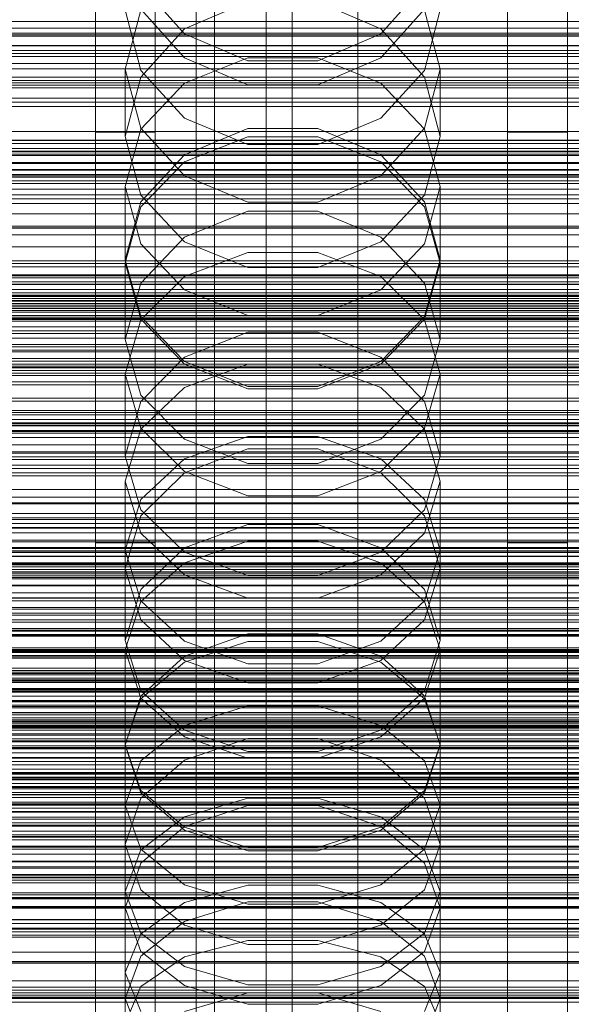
# Model space of a CAD drawing. Header units: millimetres. Extents: x -4395 to 65662, y -65530 to 6847.
# Tile 259 of 656: x -45 to 28, y -34587 to -34456. Entities that reach past the tile are written whole.
import ezdxf

# ---------------------------------------------------------------- set-up
doc = ezdxf.new("R2010")
doc.units = ezdxf.units.MM
for name, color, linetype, lineweight in [('COTAS_O', 1, 'Continuous', 0), ('COTAS_P', 1, 'Continuous', 0), ('frontal_briquetadora', 7, 'Continuous', 0), ('frontal_C01', 7, 'Continuous', 0), ('frontal_C02', 7, 'Continuous', 0), ('frontal_C03', 7, 'Continuous', 0), ('frontal_C04', 7, 'Continuous', 0), ('frontal_C07', 7, 'Continuous', 0), ('frontal_mezcladora', 7, 'Continuous', 0), ('frontal_secador', 7, 'Continuous', 0), ('frontal_tolva', 7, 'Continuous', 0)]:
    doc.layers.add(name, color=color, linetype=linetype, lineweight=lineweight)
doc.dimstyles.new('R19_100', dxfattribs={"dimtxt": 250, "dimasz": 150, "dimexe": 150, "dimexo": 80, "dimgap": 100, "dimtad": 1, "dimtih": 1, "dimtoh": 1, "dimdsep": 46, "dimcen": 0.09, "dimadec": 0, "dimazin": 0, "dimtfac": 1, "dimtdec": 4, "dimtofl": 0, "dimtmove": 0, "dimatfit": 3, "dimfxl": 1, "dimtolj": 1, "dimtzin": 0, "dimarcsym": 0})

# ---------------------------------------------------------------- blocks, each defined once
blk = doc.blocks.new('DIM_R33_44')
at = {"layer": 'COTAS_P'}
for p, q in [((-150, -32200), (550, -32200)), ((550, -32200), (505, -32350)), ((550, -34800), (550, -32200)), ((550, -32200), (595, -32350)), ((550, -34800), (505, -34650)), ((550, -34800), (595, -34650)), ((-150, -34800), (550, -34800))]:
    blk.add_line(p, q, dxfattribs=at)
blk.add_text('2600 P', height=250, rotation=90, dxfattribs=at).set_placement((450, -33500))
blk = doc.blocks.new('DIM_R33_46')
at = {"layer": 'COTAS_O'}
for p, q in [((-650, -33700), (50, -33700)), ((50, -33700), (5, -33850)), ((50, -34900), (50, -33700)), ((50, -33700), (95, -33850)), ((50, -34900), (5, -34750)), ((50, -34900), (95, -34750)), ((-650, -34900), (50, -34900))]:
    blk.add_line(p, q, dxfattribs=at)
blk.add_text('1200 O', height=250, rotation=90, dxfattribs=at).set_placement((-50, -34300))
blk = doc.blocks.new('DIM_R33_47')
at = {"layer": 'COTAS_O'}
for p, q in [((-650, -34200), (-500, -34155)), ((650, -34200), (500, -34155)), ((-650, -34900), (-650, -34200)), ((-650, -34200), (650, -34200)), ((-650, -34200), (-500, -34245)), ((650, -34200), (500, -34245)), ((650, -34900), (650, -34200))]:
    blk.add_line(p, q, dxfattribs=at)
blk.add_text('1300 O', height=250, dxfattribs=at).set_placement((0, -34100))

msp = doc.modelspace()

# ---------------------------------------------------------------- linework, layer by layer
at = {"layer": 'frontal_briquetadora'}
for p, q in [((-23.094, -34457.404), (-28.92, -34450.901)), ((8.92, -34450.901), (3.094, -34457.404)), ((-23.093, -34460.601), (-28.92, -34454.101)), ((-14.674, -34453.127), (-23.094, -34456.734)), ((3.094, -34456.734), (-5.326, -34453.127)), ((8.92, -34454.101), (3.093, -34460.601)), ((-31, -34454.221), (-28.92, -34462.278)), ((-31, -34462.125), (-28.92, -34454.234)), ((8.92, -34462.278), (11, -34454.221)), ((8.92, -34454.234), (11, -34462.125)), ((-23.094, -34456.734), (-28.92, -34463.181)), ((8.92, -34463.18), (3.094, -34456.734)), ((-160, -34457.538), (200, -34457.538)), ((-14.674, -34460.988), (-23.094, -34457.404)), ((3.094, -34457.404), (-5.326, -34460.988)), ((-14.673, -34460.596), (-23.093, -34464.004)), ((-14.673, -34464.208), (-23.093, -34460.601)), ((-5.327, -34460.596), (-14.673, -34460.596)), ((3.093, -34464.004), (-5.327, -34460.596)), ((3.093, -34460.601), (-5.327, -34464.208)), ((200, -34461.368), (-160, -34461.368)), ((-5.326, -34460.988), (-14.674, -34460.988)), ((-31, -34462.125), (-31, -34471.125)), ((-31, -34462.125), (-28.92, -34470.016)), ((-28.92, -34463.181), (-31, -34471.125)), ((-28.92, -34462.278), (-23.094, -34468.668)), ((3.094, -34468.668), (8.92, -34462.278)), ((8.92, -34470.016), (11, -34462.125)), ((11, -34471.125), (8.92, -34463.18)), ((11, -34462.125), (11, -34471.125)), ((-160, -34463.94), (200, -34463.94)), ((-23.093, -34464.004), (-28.92, -34470.145)), ((-5.327, -34464.208), (-14.673, -34464.208)), ((8.92, -34470.145), (3.093, -34464.004)), ((-23.094, -34468.668), (-14.674, -34472.188)), ((-5.326, -34472.188), (3.094, -34468.668)), ((-28.92, -34470.145), (-31, -34477.803)), ((-28.92, -34478.964), (-31, -34471.125)), ((-28.92, -34470.016), (-23.093, -34476.344)), ((-23.094, -34473.572), (-14.674, -34470.06)), ((-23.093, -34474.485), (-14.673, -34471.151)), ((-14.674, -34470.06), (-5.326, -34470.06)), ((-14.673, -34471.151), (-5.327, -34471.151)), ((-5.327, -34471.151), (3.093, -34474.485)), ((-5.326, -34470.06), (3.094, -34473.572)), ((3.093, -34476.344), (8.92, -34470.016)), ((11, -34477.803), (8.92, -34470.145)), ((11, -34471.125), (8.92, -34478.964)), ((-14.674, -34472.188), (-5.326, -34472.188)), ((-28.92, -34479.841), (-23.094, -34473.572)), ((3.094, -34473.572), (8.92, -34479.841)), ((-28.92, -34480.494), (-23.093, -34474.485)), ((3.093, -34474.485), (8.92, -34480.494)), ((-23.093, -34476.344), (-14.673, -34479.856)), ((-5.327, -34479.856), (3.093, -34476.344)), ((-31, -34477.803), (-31, -34487.557)), ((-31, -34477.803), (-28.92, -34485.461)), ((8.92, -34485.461), (11, -34477.803)), ((11, -34477.803), (11, -34487.557)), ((200, -34478.149), (-160, -34478.149)), ((-23.094, -34485.172), (-28.92, -34478.964)), ((8.92, -34478.964), (3.094, -34485.172)), ((-31, -34487.557), (-28.92, -34479.841)), ((-14.673, -34479.856), (-5.327, -34479.856)), ((8.92, -34479.841), (11, -34487.557)), ((-160, -34481.433), (200, -34481.433)), ((-31, -34487.986), (-28.92, -34480.494)), ((-14.674, -34481.091), (-23.094, -34484.534)), ((-5.326, -34481.091), (-14.674, -34481.091)), ((3.094, -34484.534), (-5.326, -34481.091)), ((8.92, -34480.494), (11, -34487.986)), ((-160, -34483.291), (200, -34483.291)), ((-23.094, -34484.534), (-28.92, -34490.676)), ((-28.92, -34485.461), (-23.093, -34491.602)), ((-14.674, -34488.588), (-23.094, -34485.172)), ((3.094, -34485.172), (-5.326, -34488.588)), ((3.093, -34491.602), (8.92, -34485.461)), ((8.92, -34490.676), (3.094, -34484.534)), ((-160, -34485.849), (200, -34485.849)), ((-23.093, -34489.803), (-14.673, -34486.586)), ((-14.673, -34486.586), (-5.327, -34486.586)), ((-5.327, -34486.586), (3.093, -34489.803)), ((-28.92, -34495.158), (-31, -34487.557)), ((-31, -34487.986), (-31, -34498.23)), ((-28.92, -34495.478), (-31, -34487.986)), ((11, -34487.557), (8.92, -34495.158)), ((11, -34487.986), (8.92, -34495.478)), ((11, -34487.986), (11, -34498.23)), ((-5.326, -34488.588), (-14.674, -34488.588)), ((-160, -34489.719), (200, -34489.719)), ((-160, -34489.991), (200, -34489.991)), ((-28.92, -34490.676), (-31, -34498.23)), ((-28.92, -34495.6), (-23.093, -34489.803)), ((3.093, -34489.803), (8.92, -34495.6)), ((11, -34498.23), (8.92, -34490.676)), ((-160, -34492.29), (200, -34492.29)), ((-23.093, -34491.602), (-14.673, -34495.01)), ((-5.327, -34495.01), (3.093, -34491.602)), ((-160, -34493.614), (200, -34493.614)), ((-31, -34502.829), (-28.92, -34495.6)), ((-23.094, -34501.17), (-28.92, -34495.158)), ((-23.093, -34501.486), (-28.92, -34495.478)), ((-14.673, -34495.01), (-5.327, -34495.01)), ((8.92, -34495.478), (3.093, -34501.486)), ((8.92, -34495.158), (3.094, -34501.17)), ((8.92, -34495.6), (11, -34502.829)), ((-14.674, -34497.219), (-23.094, -34500.552)), ((-5.326, -34497.219), (-14.674, -34497.219)), ((3.094, -34500.552), (-5.326, -34497.219)), ((-160, -34498.03), (200, -34498.03)), ((-31, -34498.23), (-28.92, -34505.662)), ((8.92, -34505.662), (11, -34498.23)), ((-23.094, -34500.552), (-28.92, -34506.493)), ((-14.674, -34504.474), (-23.094, -34501.17)), ((-14.673, -34504.82), (-23.093, -34501.486)), ((3.093, -34501.486), (-5.327, -34504.82)), ((3.094, -34501.17), (-5.326, -34504.474)), ((8.92, -34506.493), (3.094, -34500.552)), ((-14.673, -34501.512), (-23.093, -34504.604)), ((-5.327, -34501.512), (-14.673, -34501.512)), ((3.093, -34504.604), (-5.327, -34501.512)), ((-31, -34502.829), (-31, -34513.787)), ((-31, -34502.829), (-28.92, -34510.058)), ((8.92, -34510.058), (11, -34502.829)), ((11, -34502.829), (11, -34513.787)), ((-23.093, -34504.604), (-28.92, -34510.176)), ((-5.326, -34504.474), (-14.674, -34504.474)), ((-5.327, -34504.82), (-14.673, -34504.82)), ((8.92, -34510.176), (3.093, -34504.604)), ((-28.92, -34506.493), (-31, -34513.787)), ((-28.92, -34505.662), (-23.094, -34511.534)), ((3.094, -34511.534), (8.92, -34505.662)), ((11, -34513.787), (8.92, -34506.493)), ((-28.92, -34510.176), (-31, -34517.123)), ((-28.92, -34510.058), (-23.093, -34515.855)), ((3.093, -34515.855), (8.92, -34510.058)), ((11, -34517.123), (8.92, -34510.176)), ((-23.094, -34511.534), (-14.674, -34514.76)), ((-23.093, -34514.166), (-14.673, -34511.161)), ((-14.673, -34511.161), (-5.327, -34511.161)), ((-5.327, -34511.161), (3.093, -34514.166)), ((-5.326, -34514.76), (3.094, -34511.534)), ((-23.094, -34516.027), (-14.674, -34512.811)), ((-14.674, -34512.811), (-5.326, -34512.811)), ((-5.326, -34512.811), (3.094, -34516.027)), ((-28.92, -34520.952), (-31, -34513.787)), ((-28.92, -34519.58), (-23.093, -34514.166)), ((3.093, -34514.166), (8.92, -34519.58)), ((11, -34513.787), (8.92, -34520.952)), ((-23.093, -34515.855), (-14.673, -34519.072)), ((-14.674, -34514.76), (-5.326, -34514.76)), ((-5.327, -34519.072), (3.093, -34515.855)), ((-31, -34517.123), (-31, -34528.769)), ((-31, -34517.123), (-28.92, -34524.071)), ((-28.92, -34521.752), (-23.094, -34516.027)), ((3.094, -34516.027), (8.92, -34521.752)), ((8.92, -34524.071), (11, -34517.123)), ((11, -34517.123), (11, -34528.769)), ((-31, -34526.331), (-28.92, -34519.58)), ((-14.673, -34519.072), (-5.327, -34519.072)), ((8.92, -34519.58), (11, -34526.331)), ((-23.094, -34526.603), (-28.92, -34520.952)), ((8.92, -34520.952), (3.094, -34526.603)), ((-31, -34528.769), (-28.92, -34521.752)), ((8.92, -34521.752), (11, -34528.769)), ((-14.674, -34522.89), (-23.094, -34526.023)), ((-5.326, -34522.89), (-14.674, -34522.89)), ((3.094, -34526.023), (-5.326, -34522.89)), ((-28.92, -34524.071), (-23.093, -34529.643)), ((-23.093, -34528.025), (-14.673, -34525.158)), ((-14.673, -34525.158), (-5.327, -34525.158)), ((-5.327, -34525.158), (3.093, -34528.025)), ((3.093, -34529.643), (8.92, -34524.071)), ((-31, -34526.331), (-31, -34538.419)), ((-28.92, -34533.082), (-31, -34526.331)), ((-23.094, -34526.023), (-28.92, -34531.596)), ((8.92, -34531.596), (3.094, -34526.023)), ((11, -34526.331), (8.92, -34533.082)), ((11, -34526.331), (11, -34538.419)), ((-14.674, -34529.704), (-23.094, -34526.603)), ((3.094, -34526.603), (-5.326, -34529.704)), ((-28.92, -34535.648), (-31, -34528.769)), ((-28.92, -34533.192), (-23.093, -34528.025)), ((3.093, -34528.025), (8.92, -34533.192)), ((11, -34528.769), (8.92, -34535.649)), ((195, -34530), (-195, -34530)), ((-23.093, -34529.643), (-14.673, -34532.735)), ((-5.326, -34529.704), (-14.674, -34529.704)), ((-5.327, -34532.735), (3.093, -34529.643)), ((-28.92, -34531.596), (-31, -34538.419)), ((11, -34538.419), (8.92, -34531.596)), ((-14.673, -34532.735), (-5.327, -34532.735)), ((-31, -34539.635), (-28.92, -34533.192)), ((-23.093, -34538.496), (-28.92, -34533.082)), ((8.92, -34533.082), (3.093, -34538.496)), ((8.92, -34533.192), (11, -34539.635)), ((-23.094, -34541.066), (-28.92, -34535.648)), ((8.92, -34535.649), (3.094, -34541.066)), ((195, -34537), (-195, -34537)), ((-14.674, -34537.508), (-23.094, -34540.51)), ((-5.326, -34537.508), (-14.674, -34537.508)), ((3.094, -34540.51), (-5.326, -34537.508)), ((-31, -34538.419), (-28.92, -34545.1)), ((-14.673, -34541.501), (-23.093, -34538.496)), ((-14.673, -34538.552), (-23.093, -34541.275)), ((-5.327, -34538.552), (-14.673, -34538.552)), ((3.093, -34538.496), (-5.327, -34541.501)), ((3.093, -34541.275), (-5.327, -34538.552)), ((8.92, -34545.1), (11, -34538.419)), ((-31, -34539.635), (-31, -34552.363)), ((-31, -34539.635), (-28.92, -34546.078)), ((-23.094, -34540.51), (-28.92, -34545.844)), ((8.92, -34545.844), (3.094, -34540.51)), ((8.92, -34546.078), (11, -34539.635)), ((11, -34539.635), (11, -34552.363)), ((-23.093, -34541.275), (-28.92, -34546.182)), ((-14.674, -34544.034), (-23.094, -34541.066)), ((-5.327, -34541.501), (-14.673, -34541.501)), ((3.094, -34541.066), (-5.326, -34544.034)), ((8.92, -34546.182), (3.093, -34541.275)), ((-5.326, -34544.034), (-14.674, -34544.034)), ((-28.92, -34545.844), (-31, -34552.363)), ((-28.92, -34546.182), (-31, -34552.301)), ((-28.92, -34545.1), (-23.094, -34550.353)), ((-28.92, -34546.078), (-23.093, -34551.244)), ((3.093, -34551.244), (8.92, -34546.078)), ((3.094, -34550.353), (8.92, -34545.1)), ((11, -34552.363), (8.92, -34545.844)), ((11, -34552.301), (8.92, -34546.182)), ((-23.093, -34549.754), (-14.673, -34547.13)), ((-14.673, -34547.13), (-5.327, -34547.13)), ((-5.327, -34547.13), (3.093, -34549.754)), ((-28.92, -34554.481), (-23.093, -34549.754)), ((3.093, -34549.754), (8.92, -34554.481)), ((-23.094, -34550.353), (-14.674, -34553.23)), ((-23.093, -34551.244), (-14.673, -34554.112)), ((-5.327, -34554.112), (3.093, -34551.244)), ((-5.326, -34553.23), (3.094, -34550.353)), ((-31, -34552.301), (-31, -34565.638)), ((-31, -34552.301), (-28.92, -34558.42)), ((-28.92, -34558.731), (-31, -34552.363)), ((-23.094, -34554.358), (-14.674, -34551.493)), ((-14.674, -34551.493), (-5.326, -34551.493)), ((-5.326, -34551.493), (3.094, -34554.358)), ((8.92, -34558.42), (11, -34552.301)), ((11, -34552.363), (8.92, -34558.731)), ((11, -34552.301), (11, -34565.638)), ((-14.674, -34553.23), (-5.326, -34553.23)), ((-31, -34560.376), (-28.92, -34554.481)), ((-28.92, -34559.44), (-23.094, -34554.358)), ((-14.673, -34554.112), (-5.327, -34554.112)), ((3.094, -34554.358), (8.92, -34559.44)), ((8.92, -34554.481), (11, -34560.376)), ((-28.92, -34558.42), (-23.093, -34563.327)), ((-23.094, -34563.729), (-28.92, -34558.731)), ((3.093, -34563.327), (8.92, -34558.42)), ((8.92, -34558.731), (3.094, -34563.729)), ((-31, -34565.638), (-28.92, -34559.44)), ((-31, -34560.376), (-31, -34574.101)), ((-28.92, -34566.271), (-31, -34560.376)), ((-14.674, -34560.448), (-23.094, -34563.217)), ((-23.093, -34561.918), (-14.673, -34559.449)), ((-5.326, -34560.448), (-14.674, -34560.448)), ((-14.673, -34559.449), (-5.327, -34559.449)), ((-5.327, -34559.449), (3.093, -34561.918)), ((3.094, -34563.217), (-5.326, -34560.448)), ((8.92, -34559.44), (11, -34565.638)), ((11, -34560.376), (8.92, -34566.271)), ((11, -34560.376), (11, -34574.101)), ((-28.92, -34566.366), (-23.093, -34561.918)), ((3.093, -34561.918), (8.92, -34566.366)), ((-23.094, -34563.217), (-28.92, -34568.125)), ((8.92, -34568.125), (3.094, -34563.217)), ((-14.674, -34566.461), (-23.094, -34563.729)), ((-23.093, -34563.327), (-14.673, -34566.05)), ((-5.327, -34566.05), (3.093, -34563.327)), ((3.094, -34563.729), (-5.326, -34566.461)), ((-28.92, -34571.679), (-31, -34565.638)), ((11, -34565.638), (8.92, -34571.679)), ((-31, -34571.912), (-28.92, -34566.366)), ((-23.093, -34570.998), (-28.92, -34566.271)), ((-5.326, -34566.461), (-14.674, -34566.461)), ((-14.673, -34566.05), (-5.327, -34566.05)), ((8.92, -34566.271), (3.093, -34570.998)), ((8.92, -34566.366), (11, -34571.912)), ((-28.92, -34568.125), (-31, -34574.101)), ((11, -34574.101), (8.92, -34568.125)), ((-14.673, -34573.621), (-23.093, -34570.998)), ((-14.673, -34571.082), (-23.093, -34573.39)), ((-5.327, -34571.082), (-14.673, -34571.082)), ((3.093, -34570.998), (-5.327, -34573.621)), ((3.093, -34573.39), (-5.327, -34571.082)), ((-31, -34571.912), (-31, -34586.193)), ((-31, -34571.912), (-28.92, -34577.459)), ((-23.094, -34576.409), (-28.92, -34571.679)), ((8.92, -34571.679), (3.094, -34576.409)), ((8.92, -34577.459), (11, -34571.912)), ((11, -34571.912), (11, -34586.193)), ((-23.093, -34573.39), (-28.92, -34577.548)), ((-14.674, -34573.305), (-23.094, -34575.925)), ((-5.326, -34573.305), (-14.674, -34573.305)), ((-5.327, -34573.621), (-14.673, -34573.621)), ((3.094, -34575.925), (-5.326, -34573.305)), ((8.92, -34577.548), (3.093, -34573.39)), ((-31, -34574.101), (-28.92, -34579.916)), ((8.92, -34579.916), (11, -34574.101)), ((-23.094, -34575.925), (-28.92, -34580.562)), ((-14.674, -34578.991), (-23.094, -34576.409)), ((3.094, -34576.409), (-5.326, -34578.991)), ((8.92, -34580.562), (3.094, -34575.925)), ((-28.92, -34577.548), (-31, -34582.734)), ((-28.92, -34577.459), (-23.093, -34581.907)), ((3.093, -34581.907), (8.92, -34577.459)), ((11, -34582.734), (8.92, -34577.548)), ((-23.093, -34580.641), (-14.673, -34578.443)), ((-5.326, -34578.991), (-14.674, -34578.991)), ((-14.673, -34578.443), (-5.327, -34578.443)), ((-5.327, -34578.443), (3.093, -34580.641)), ((195, -34580), (-195, -34580)), ((-28.92, -34579.916), (-23.094, -34584.461)), ((3.094, -34584.461), (8.92, -34579.916)), ((-28.92, -34580.562), (-31, -34586.193)), ((-28.92, -34584.6), (-23.093, -34580.641)), ((3.093, -34580.641), (8.92, -34584.6)), ((11, -34586.193), (8.92, -34580.562)), ((-31, -34582.734), (-31, -34597.535)), ((-31, -34582.734), (-28.92, -34587.919)), ((-23.093, -34581.907), (-14.673, -34584.376)), ((-5.327, -34584.376), (3.093, -34581.907)), ((8.92, -34587.919), (11, -34582.734)), ((11, -34582.734), (11, -34597.535)), ((-31, -34589.538), (-28.92, -34584.6)), ((-23.094, -34584.461), (-14.674, -34586.939)), ((-23.094, -34587.908), (-14.674, -34585.444)), ((-14.674, -34585.444), (-5.326, -34585.444)), ((-14.673, -34584.376), (-5.327, -34584.376)), ((-5.326, -34586.939), (3.094, -34584.461)), ((-5.326, -34585.444), (3.094, -34587.908)), ((8.92, -34584.6), (11, -34589.538)), ((-28.92, -34591.656), (-31, -34586.193)), ((-14.674, -34586.939), (-5.326, -34586.939)), ((11, -34586.193), (8.92, -34591.656))]:
    msp.add_line(p, q, dxfattribs=at)
at = {"layer": 'frontal_C01'}
for p, q in [((0, -34471.612), (0, -34196.607)), ((0, -34202.366), (0, -34477.371)), ((0, -34471.612), (-130, -34471.612)), ((0, -34746.617), (0, -34471.612)), ((130, -34471.612), (0, -34471.612)), ((-130, -34476.346), (130, -34476.346)), ((-130, -34477.051), (130, -34477.051)), ((-130, -34477.371), (0, -34477.371)), ((-130, -34477.371), (130, -34477.371)), ((0, -34477.371), (0, -34752.376)), ((0, -34477.371), (130, -34477.371)), ((-130, -34479.438), (130, -34479.438)), ((-130, -34480.057), (130, -34480.057)), ((-130, -34483.346), (130, -34483.346)), ((-130, -34484.22), (130, -34484.22)), ((-130, -34488.506), (130, -34488.506)), ((-130, -34489.577), (130, -34489.577)), ((-148, -34492.741), (148, -34492.741)), ((-148, -34492.991), (148, -34492.991)), ((-148, -34493.104), (148, -34493.104)), ((-148, -34493.837), (148, -34493.837)), ((-148, -34494.056), (148, -34494.056)), ((130, -34494.569), (-130, -34494.569)), ((-148, -34495.221), (148, -34495.221)), ((-148, -34495.531), (148, -34495.531)), ((-130, -34495.763), (130, -34495.763)), ((-148, -34497.05), (148, -34497.05)), ((-148, -34497.429), (148, -34497.429)), ((148, -34499.198), (-148, -34499.198)), ((-148, -34499.621), (148, -34499.621)), ((-130, -34501.12), (130, -34501.12)), ((-148, -34501.519), (148, -34501.519)), ((-148, -34501.957), (148, -34501.957)), ((-130, -34502.356), (130, -34502.356)), ((-148, -34503.855), (148, -34503.855)), ((-148, -34504.278), (148, -34504.278)), ((-148, -34506.047), (148, -34506.047)), ((-148, -34506.427), (148, -34506.427)), ((-148, -34507.945), (148, -34507.945)), ((-130, -34507.713), (130, -34507.713)), ((-148, -34508.255), (148, -34508.255)), ((-130, -34508.907), (130, -34508.907)), ((-148, -34509.421), (148, -34509.421)), ((-148, -34509.64), (148, -34509.64)), ((-148, -34510.372), (148, -34510.372)), ((-148, -34510.486), (148, -34510.486)), ((-148, -34510.735), (148, -34510.735)), ((-130, -34513.899), (130, -34513.899)), ((-130, -34514.97), (130, -34514.97)), ((-550, -34518.24), (550, -34518.24)), ((-130, -34519.256), (130, -34519.256)), ((-130, -34520.13), (130, -34520.13)), ((-550, -34522.24), (550, -34522.24)), ((-130, -34523.42), (130, -34523.42)), ((-130, -34524.038), (130, -34524.038)), ((-130, -34526.105), (130, -34526.105)), ((-130, -34526.425), (130, -34526.425)), ((-130, -34527.131), (130, -34527.131)), ((-425, -34561.339), (425, -34561.339)), ((425, -34572.851), (-425, -34572.851)), ((425, -34575.677), (-425, -34575.677))]:
    msp.add_line(p, q, dxfattribs=at)
at = {"layer": 'frontal_C02'}
for p, q in [((0, -34521.432), (0, -34230.937)), ((0, -34236.667), (0, -34527.162)), ((-311.15, -34458.959), (311.15, -34458.959)), ((-311.15, -34460.426), (311.15, -34460.426)), ((-311.15, -34463.207), (311.15, -34463.207)), ((-311.15, -34464.244), (311.15, -34464.244)), ((-311.15, -34465.992), (311.15, -34465.992)), ((-311.15, -34466.529), (311.15, -34466.529)), ((-311.15, -34467.125), (311.15, -34467.125)), ((0, -34521.432), (-130, -34521.432)), ((0, -34811.926), (0, -34521.432)), ((130, -34521.432), (0, -34521.432)), ((-130, -34526.029), (130, -34526.029)), ((-130, -34526.625), (130, -34526.625)), ((-130, -34527.162), (0, -34527.162)), ((-130, -34527.162), (130, -34527.162)), ((0, -34527.162), (0, -34817.656)), ((0, -34527.162), (130, -34527.162)), ((-130, -34528.91), (130, -34528.91)), ((-130, -34529.948), (130, -34529.948)), ((-130, -34532.729), (130, -34532.729)), ((-130, -34534.196), (130, -34534.196)), ((-130, -34537.82), (130, -34537.82)), ((-130, -34539.616), (130, -34539.616)), ((-148, -34542.415), (148, -34542.415)), ((-148, -34542.626), (148, -34542.626)), ((-148, -34542.817), (148, -34542.817)), ((-148, -34543.436), (148, -34543.436)), ((-148, -34543.804), (148, -34543.804)), ((-148, -34544.789), (148, -34544.789)), ((130, -34543.837), (-130, -34543.837)), ((-148, -34545.309), (148, -34545.309)), ((-130, -34545.841), (130, -34545.841)), ((-148, -34546.593), (148, -34546.593)), ((-148, -34547.23), (148, -34547.23)), ((148, -34548.725), (-148, -34548.725)), ((-148, -34549.435), (148, -34549.435)), ((-148, -34551.04), (148, -34551.04)), ((-130, -34550.37), (130, -34550.37)), ((-148, -34551.775), (148, -34551.775)), ((-130, -34552.445), (130, -34552.445)), ((-148, -34553.38), (148, -34553.38)), ((-148, -34554.09), (148, -34554.09)), ((-148, -34555.585), (148, -34555.585)), ((-148, -34556.222), (148, -34556.222)), ((-148, -34557.506), (148, -34557.506)), ((-148, -34558.026), (148, -34558.026)), ((-130, -34556.974), (130, -34556.974)), ((-148, -34559.011), (148, -34559.011)), ((-130, -34558.978), (130, -34558.978)), ((-148, -34559.379), (148, -34559.379)), ((-148, -34559.998), (148, -34559.998)), ((-148, -34560.189), (148, -34560.189)), ((-148, -34560.4), (148, -34560.4)), ((-130, -34563.199), (130, -34563.199)), ((-130, -34564.995), (130, -34564.995)), ((-130, -34568.62), (130, -34568.62)), ((-130, -34570.087), (130, -34570.087)), ((-130, -34572.868), (130, -34572.868)), ((-130, -34573.905), (130, -34573.905)), ((-130, -34575.653), (130, -34575.653)), ((-130, -34576.19), (130, -34576.19)), ((-130, -34576.786), (130, -34576.786))]:
    msp.add_line(p, q, dxfattribs=at)
at = {"layer": 'frontal_C03'}
for p, q in [((1270, -34455.736), (-1230, -34455.736)), ((1270, -34456.668), (-1230, -34456.668)), ((1270, -34457.334), (-1230, -34457.334)), ((1270, -34457.72), (-1230, -34457.72)), ((-1500, -34459.645), (1540, -34459.645)), ((1540, -34463.645), (-1500, -34463.645)), ((1270, -34471.65), (-1230, -34471.65)), ((1270, -34472.036), (-1230, -34472.036)), ((1270, -34472.703), (-1230, -34472.703)), ((-1230, -34473.635), (1270, -34473.635)), ((1270, -34474.577), (-1230, -34474.577)), ((1270, -34475.509), (-1230, -34475.509)), ((1270, -34476.175), (-1230, -34476.175)), ((1270, -34476.561), (-1230, -34476.561)), ((1270, -34490.491), (-1230, -34490.491)), ((1270, -34490.877), (-1230, -34490.877)), ((1270, -34491.544), (-1230, -34491.544)), ((-1230, -34492.476), (1270, -34492.476)), ((1270, -34493.418), (-1230, -34493.418)), ((1270, -34494.35), (-1230, -34494.35)), ((1270, -34495.016), (-1230, -34495.016)), ((1270, -34495.402), (-1230, -34495.402)), ((1270, -34509.332), (-1230, -34509.332)), ((1270, -34509.718), (-1230, -34509.718)), ((1270, -34510.385), (-1230, -34510.385)), ((-1230, -34511.317), (1270, -34511.317)), ((1270, -34512.259), (-1230, -34512.259)), ((1270, -34513.191), (-1230, -34513.191)), ((1270, -34513.857), (-1230, -34513.857)), ((1270, -34514.243), (-1230, -34514.243)), ((1270, -34523.332), (-1230, -34523.332)), ((1270, -34523.417), (-1230, -34523.417)), ((1270, -34528.032), (-1230, -34528.032)), ((1270, -34528.173), (-1230, -34528.173)), ((1270, -34528.274), (-1230, -34528.274)), ((1270, -34528.559), (-1230, -34528.559)), ((1270, -34529.226), (-1230, -34529.226)), ((-1230, -34530.158), (1270, -34530.158)), ((1270, -34531.1), (-1230, -34531.1)), ((1270, -34532.032), (-1230, -34532.032)), ((1270, -34532.698), (-1230, -34532.698)), ((1270, -34533.084), (-1230, -34533.084)), ((-1500, -34535.645), (1540, -34535.645)), ((1270, -34536.8), (-1230, -34536.8)), ((1270, -34537.163), (-1230, -34537.163)), ((-1500, -34539.645), (1540, -34539.645)), ((1516, -34544.938), (-1476, -34544.938)), ((1516, -34544.965), (-1476, -34544.965)), ((1516, -34546.407), (-1476, -34546.407)), ((1516, -34546.483), (-1476, -34546.483)), ((1270, -34547.014), (-1230, -34547.014)), ((1270, -34547.4), (-1230, -34547.4)), ((1270, -34548.066), (-1230, -34548.066)), ((1270, -34548.303), (-1230, -34548.303)), ((-1230, -34548.73), (1270, -34548.73)), ((1516, -34549.147), (-1476, -34549.147)), ((1516, -34549.26), (-1476, -34549.26)), ((-1230, -34548.999), (1270, -34548.999)), ((1270, -34549.941), (-1230, -34549.941)), ((1270, -34550.873), (-1230, -34550.873)), ((1516, -34552.742), (-1476, -34552.742)), ((1270, -34551.539), (-1230, -34551.539)), ((1270, -34551.925), (-1230, -34551.925)), ((-1476, -34552.875), (1516, -34552.875)), ((1516, -34556.643), (-1476, -34556.643)), ((1516, -34556.777), (-1476, -34556.777)), ((1516, -34560.258), (-1476, -34560.258)), ((1516, -34560.371), (-1476, -34560.371)), ((1270, -34560.788), (-1230, -34560.788)), ((1270, -34561.216), (-1230, -34561.216)), ((1516, -34563.036), (-1476, -34563.036)), ((1516, -34563.112), (-1476, -34563.112)), ((1516, -34564.554), (-1476, -34564.554)), ((1516, -34564.58), (-1476, -34564.58)), ((1270, -34565.855), (-1230, -34565.855)), ((1270, -34566.241), (-1230, -34566.241)), ((1270, -34566.907), (-1230, -34566.907)), ((-1230, -34567.839), (1270, -34567.839)), ((1270, -34568.782), (-1230, -34568.782)), ((1270, -34569.714), (-1230, -34569.714)), ((1270, -34570.38), (-1230, -34570.38)), ((1270, -34570.766), (-1230, -34570.766)), ((1270, -34572.356), (-1230, -34572.356)), ((1270, -34572.718), (-1230, -34572.718)), ((1270, -34581.245), (-1230, -34581.245)), ((1270, -34581.487), (-1230, -34581.487)), ((1270, -34584.696), (-1230, -34584.696)), ((1270, -34585.082), (-1230, -34585.082)), ((1270, -34585.748), (-1230, -34585.748)), ((1270, -34586.101), (-1230, -34586.101)), ((1270, -34586.186), (-1230, -34586.186)), ((-1230, -34586.68), (1270, -34586.68))]:
    msp.add_line(p, q, dxfattribs=at)
at = {"layer": 'frontal_C04'}
for p, q in [((225, -34459.02), (-225, -34459.02)), ((-225, -34460.018), (225, -34460.018)), ((225, -34462.07), (-225, -34462.07)), ((-188, -34470.434), (188, -34470.434)), ((314, -34472.721), (-284, -34472.721)), ((314, -34473.455), (-284, -34473.455)), ((225, -34473.089), (-225, -34473.089)), ((-225, -34473.656), (225, -34473.656)), ((188, -34473.17), (-188, -34473.17)), ((225, -34474.698), (-225, -34474.698)), ((314, -34475.586), (-284, -34475.586)), ((314, -34478.904), (-284, -34478.904)), ((314, -34483.086), (-284, -34483.086)), ((-284, -34487.721), (314, -34487.721)), ((-225, -34487.721), (225, -34487.721)), ((188, -34488.077), (-188, -34488.077)), ((-188, -34490.813), (188, -34490.813)), ((314, -34492.356), (-284, -34492.356)), ((314, -34496.538), (-284, -34496.538)), ((314, -34499.856), (-284, -34499.856)), ((225, -34500.745), (-225, -34500.745)), ((314, -34501.987), (-284, -34501.987)), ((314, -34502.721), (-284, -34502.721)), ((-225, -34501.787), (225, -34501.787)), ((225, -34502.353), (-225, -34502.353)), ((225, -34513.373), (-225, -34513.373)), ((-225, -34515.425), (225, -34515.425)), ((225, -34516.422), (-225, -34516.422)), ((-188, -34520.026), (188, -34520.026)), ((188, -34522.763), (-188, -34522.763)), ((225, -34525.221), (-225, -34525.221)), ((-225, -34528.221), (225, -34528.221)), ((225, -34529.389), (-225, -34529.389)), ((225, -34535.93), (-225, -34535.93)), ((188, -34537.67), (-188, -34537.67)), ((-225, -34539.787), (225, -34539.787)), ((225, -34540.754), (-225, -34540.754)), ((-188, -34540.406), (188, -34540.406)), ((225, -34545.174), (-225, -34545.174)), ((-225, -34549.771), (225, -34549.771)), ((225, -34550.081), (-225, -34550.081)), ((225, -34552.673), (-225, -34552.673)), ((225, -34557.012), (-225, -34557.012)), ((-225, -34557.869), (225, -34557.869)), ((225, -34558.198), (-225, -34558.198)), ((225, -34561.28), (-225, -34561.28)), ((225, -34562.721), (-225, -34562.721)), ((-225, -34563.836), (225, -34563.836)), ((-188, -34569.619), (188, -34569.619)), ((188, -34572.356), (-188, -34572.356))]:
    msp.add_line(p, q, dxfattribs=at)
at = {"layer": 'frontal_C07'}
for p, q in [((-21.531, -35988), (-21.531, -34013.117)), ((-19.094, -34013.117), (-19.094, -35988)), ((-12.206, -34013.117), (-12.206, -35988)), ((-8.733, -35988), (-8.733, -34013.117))]:
    msp.add_line(p, q, dxfattribs=at)
at = {"layer": 'frontal_mezcladora'}
for p, q in [((-35, -34470.534), (-35, -34433.911)), ((-27, -34470.534), (-27, -34433.911)), ((20, -34470.534), (20, -34433.911)), ((28, -34470.534), (28, -34433.911)), ((-420, -34464.602), (240, -34464.602)), ((-35, -34525.346), (-35, -34470.534)), ((-35, -34470.534), (-27, -34470.534)), ((-27, -34525.346), (-27, -34470.534)), ((20, -34525.346), (20, -34470.534)), ((20, -34470.534), (28, -34470.534)), ((28, -34525.346), (28, -34470.534)), ((-420, -34498.893), (240, -34498.893)), ((-35, -34590), (-35, -34525.346)), ((-35, -34525.346), (-27, -34525.346)), ((-27, -34590), (-27, -34525.346)), ((20, -34590), (20, -34525.346)), ((20, -34525.346), (28, -34525.346)), ((28, -34590), (28, -34525.346)), ((-315, -34535), (315, -34535)), ((-420, -34542.102), (240, -34542.102))]:
    msp.add_line(p, q, dxfattribs=at)
at = {"layer": 'frontal_secador'}
for p, q in [((-1250, -34516), (1250, -34516)), ((-1250, -34522), (1250, -34522)), ((-1250, -34525), (1250, -34525)), ((1250, -34526), (-1250, -34526)), ((-1250, -34526.659), (1250, -34526.659)), ((1250, -34529.659), (-1250, -34529.659)), ((-1250, -34531), (1250, -34531)), ((1250, -34534), (-1250, -34534)), ((-1250, -34534.728), (1250, -34534.728)), ((-1250, -34537.588), (1250, -34537.588)), ((1250, -34537.611), (-1250, -34537.611)), ((1250, -34537.728), (-1250, -34537.728)), ((-1250, -34539.387), (1250, -34539.387)), ((1250, -34539.918), (-1250, -34539.918)), ((-1250, -34540), (1250, -34540)), ((1250, -34540.588), (-1250, -34540.588)), ((1250, -34542.387), (-1250, -34542.387)), ((1250, -34543), (-1250, -34543)), ((-1250, -34543.65), (1250, -34543.65)), ((1250, -34544), (-1250, -34544)), ((1250, -34547.382), (-1250, -34547.382)), ((-1250, -34548), (1250, -34548)), ((1250, -34549.689), (-1250, -34549.689)), ((-1250, -34550), (1250, -34550)), ((1250, -34554), (-1250, -34554)), ((1250, -34554.545), (-1250, -34554.545)), ((-1250, -34555), (1250, -34555)), ((1250, -34556), (-1250, -34556)), ((1250, -34556.144), (-1250, -34556.144)), ((1250, -34556.709), (-1250, -34556.709)), ((1250, -34558.686), (-1250, -34558.686)), ((1250, -34560), (-1250, -34560)), ((1320, -34562), (-1320, -34562)), ((1320, -34562.273), (-1320, -34562.273)), ((1320, -34563.072), (-1320, -34563.072)), ((1250, -34562), (-1250, -34562)), ((1320, -34564.343), (-1320, -34564.343)), ((1250, -34564.651), (-1250, -34564.651)), ((1250, -34565.859), (-1250, -34565.859)), ((1320, -34566), (-1320, -34566)), ((-1250, -34566), (1250, -34566)), ((1320, -34567.929), (-1320, -34567.929)), ((-1320, -34570), (1320, -34570)), ((-1250, -34570), (1250, -34570)), ((1320, -34572.071), (-1320, -34572.071)), ((1320, -34574), (-1320, -34574)), ((1250, -34574.141), (-1250, -34574.141)), ((1320, -34575.657), (-1320, -34575.657)), ((1320, -34576.928), (-1320, -34576.928)), ((1320, -34577.727), (-1320, -34577.727)), ((1250, -34577.285), (-1250, -34577.285)), ((1320, -34578), (-1320, -34578)), ((1250, -34578), (-1250, -34578)), ((1250, -34581.314), (-1250, -34581.314)), ((1250, -34583.856), (-1250, -34583.856)), ((1250, -34585.455), (-1250, -34585.455)), ((1250, -34586), (-1250, -34586))]:
    msp.add_line(p, q, dxfattribs=at)
at = {"layer": 'frontal_tolva'}
for p, q in [((-1821.5, -34492), (1821.5, -34492)), ((-1821.5, -34503), (1821.5, -34503))]:
    msp.add_line(p, q, dxfattribs=at)

# ---------------------------------------------------------------- dimensions: what is measured, and where the dimension line sits
at = {"layer": 'COTAS_O'}
for p2, distance, picture, middle in [((-650, -33700), -700, 'DIM_R33_46', (50, -34300)), ((650, -34900), 700, 'DIM_R33_47', (0, -34200))]:
    dim = msp.add_aligned_dim(p1=(-650, -34900), p2=p2, distance=distance, text='<> O', dimstyle='R19_100', dxfattribs=at)
    dim.commit()
    dim.dimension.update_dxf_attribs({"geometry": picture, "text_midpoint": middle})
at = {"layer": 'COTAS_P'}
dim = msp.add_aligned_dim(p1=(-150, -34800), p2=(-150, -32200), distance=-700, text='<> P', dimstyle='R19_100', dxfattribs=at)
dim.commit()
dim.dimension.update_dxf_attribs({"geometry": 'DIM_R33_44', "text_midpoint": (550, -33500)})

doc.saveas('drawing.dxf')
